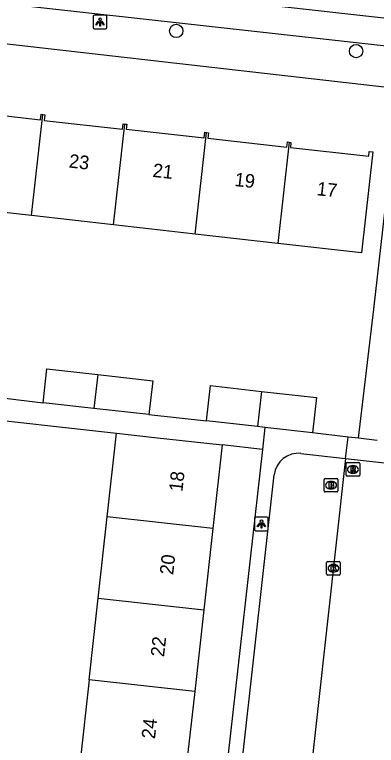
# Model space of a CAD drawing. Extents: x 161928 to 163055, y 386475 to 387428.
# Drawn here: x 162095 to 162121.6, y 386590.9 to 386644.6 of the extents above; entities that cross this region are included whole.
import ezdxf

# ---------------------------------------------------------------- set-up
doc = ezdxf.new("R2010")
doc.units = 0
for name, color, linetype in [('IMGEO_Boom', 7, 'Continuous'), ('IMGEO_Brandkraan', 7, 'Continuous'), ('IMGEO_Kolk', 7, 'Continuous'), ('IMGEO_Lichtpunt', 7, 'Continuous'), ('IMGEO_Pand', 7, 'Continuous'), ('IMGEO_Pand_nummerreeks', 7, 'Continuous'), ('IMGEO_Rijbaan_lokaal_open', 7, 'Continuous'), ('IMGEO_Rioolput', 7, 'Continuous'), ('IMGEO_Voetpad_open', 7, 'Continuous')]:
    doc.layers.add(name, color=color, linetype=linetype)

msp = doc.modelspace()

# ---------------------------------------------------------------- linework, layer by layer
at = {"layer": 'IMGEO_Boom'}
for centre in [(162106.87, 386643.436), (162120.097, 386641.957)]:
    msp.add_circle(centre, 0.489, dxfattribs=at)
at = {"layer": 'IMGEO_Brandkraan'}
for p, q in [((162117.759, 386609.608), (162117.759, 386610.46)), ((162117.834, 386610.534), (162118.686, 386610.534)), ((162118.247, 386610.314), (162118.272, 386610.314)), ((162118.76, 386610.46), (162118.76, 386609.608)), ((162118.27, 386609.754), (162118.245, 386609.754)), ((162118.686, 386609.534), (162117.834, 386609.534))]:
    msp.add_line(p, q, dxfattribs=at)
for points in [[(162117.759, 386609.608), (162117.759, 386610.46)], [(162117.834, 386610.534), (162118.686, 386610.534)], [(162118.76, 386610.46), (162118.76, 386609.608)], [(162118.107, 386610.234), (162118.107, 386609.834), (162118.32, 386609.834)], [(162118.338, 386610.234), (162118.107, 386610.234)], [(162118.286, 386610.153), (162118.232, 386610.153), (162118.232, 386610.077)], [(162118.232, 386610.077), (162118.285, 386610.077)], [(162118.294, 386610.001), (162118.232, 386610.001), (162118.232, 386609.92)], [(162118.232, 386609.92), (162118.294, 386609.92)], [(162118.686, 386609.534), (162117.834, 386609.534)]]:
    msp.add_lwpolyline(points, dxfattribs=at)
for centre, radius, start, end in [((162117.836, 386610.458), 0.0765, 91.552, 178.448), ((162117.836, 386610.458), 0.0765, 91.552, 178.448), ((162118.684, 386610.458), 0.0765, 1.552, 88.448), ((162118.684, 386610.458), 0.0765, 1.552, 88.448), ((162118.287, 386610.115), 0.0379, 267.8285, 90.9355), ((162118.295, 386609.96), 0.0404, 269.8759, 90.5077), ((162118.326, 386610.085), 0.251, 268.6676, 293.5347), ((162118.342, 386610.089), 0.145, 59.4692, 91.5367), ((162118.367, 386610.136), 0.0922, 285.5137, 58.1501), ((162118.372, 386609.944), 0.105, 301.3115, 78.989), ((162117.836, 386609.61), 0.0765, 181.552, 268.448), ((162117.836, 386609.61), 0.0765, 181.552, 268.448), ((162118.684, 386609.61), 0.0765, 271.552, 358.448), ((162118.684, 386609.61), 0.0765, 271.552, 358.448)]:
    msp.add_arc(centre, radius, start, end, dxfattribs=at)
for centre, major_axis, ratio, start_param, end_param in [((162118.246, 386610.034), (-0.387, 0.002), 0.722429, 4.712389, 7.853982), ((162118.271, 386610.034), (-0.39, 0.002), 0.717154, 1.570796, 4.712389)]:
    msp.add_ellipse(centre, major_axis=major_axis, ratio=ratio, start_param=start_param, end_param=end_param, dxfattribs=at)
at = {"layer": 'IMGEO_Kolk'}
for p, q in [((162117.935, 386603.493), (162117.935, 386604.345)), ((162118.01, 386604.419), (162118.862, 386604.419)), ((162118.936, 386604.345), (162118.936, 386603.493)), ((162118.423, 386604.199), (162118.448, 386604.199)), ((162118.862, 386603.419), (162118.01, 386603.419)), ((162118.446, 386603.639), (162118.421, 386603.639))]:
    msp.add_line(p, q, dxfattribs=at)
for points in [[(162117.935, 386603.493), (162117.935, 386604.345)], [(162118.01, 386604.419), (162118.862, 386604.419)], [(162118.936, 386604.345), (162118.936, 386603.493)], [(162118.256, 386604.119), (162118.379, 386604.119), (162118.379, 386603.968), (162118.509, 386604.119), (162118.673, 386604.119), (162118.527, 386603.968), (162118.68, 386603.719), (162118.528, 386603.719), (162118.443, 386603.883), (162118.379, 386603.816), (162118.379, 386603.719), (162118.256, 386603.719), (162118.256, 386604.119)], [(162118.862, 386603.419), (162118.01, 386603.419)]]:
    msp.add_lwpolyline(points, dxfattribs=at)
for centre, start, end in [((162118.012, 386604.343), 91.552, 178.448), ((162118.012, 386604.343), 91.552, 178.448), ((162118.86, 386604.343), 1.552, 88.448), ((162118.86, 386604.343), 1.552, 88.448), ((162118.012, 386603.495), 181.552, 268.448), ((162118.012, 386603.495), 181.552, 268.448), ((162118.86, 386603.495), 271.552, 358.448), ((162118.86, 386603.495), 271.552, 358.448)]:
    msp.add_arc(centre, 0.0765, start, end, dxfattribs=at)
for centre, major_axis, ratio, start_param, end_param in [((162118.422, 386603.919), (-0.387, 0.002), 0.722429, 4.712389, 7.853982), ((162118.447, 386603.919), (-0.39, 0.002), 0.717154, 1.570796, 4.712389)]:
    msp.add_ellipse(centre, major_axis=major_axis, ratio=ratio, start_param=start_param, end_param=end_param, dxfattribs=at)
at = {"layer": 'IMGEO_Lichtpunt'}
for p, q in [((162100.765, 386644.495), (162100.765, 386643.688)), ((162100.765, 386644.495), (162100.765, 386643.688)), ((162101.667, 386644.59), (162100.859, 386644.59)), ((162101.667, 386644.59), (162100.859, 386644.59)), ((162101.761, 386643.688), (162101.761, 386644.495)), ((162101.761, 386643.688), (162101.761, 386644.495)), ((162100.859, 386643.594), (162101.667, 386643.594)), ((162100.859, 386643.594), (162101.667, 386643.594)), ((162112.636, 386607.589), (162112.636, 386606.782)), ((162112.636, 386607.589), (162112.636, 386606.782)), ((162113.538, 386607.684), (162112.73, 386607.684)), ((162113.538, 386607.684), (162112.73, 386607.684)), ((162113.632, 386606.782), (162113.632, 386607.589)), ((162113.632, 386606.782), (162113.632, 386607.589)), ((162112.73, 386606.688), (162113.538, 386606.688)), ((162112.73, 386606.688), (162113.538, 386606.688))]:
    msp.add_line(p, q, dxfattribs=at)
for points in [[(162101.139, 386644.159), (162101.178, 386644.131), (162100.99, 386643.869), (162100.952, 386643.896), (162101.139, 386644.159)], [(162101.241, 386644.111), (162101.288, 386644.111), (162101.288, 386643.789), (162101.241, 386643.789), (162101.241, 386644.111)], [(162101.351, 386644.131), (162101.389, 386644.158), (162101.576, 386643.896), (162101.537, 386643.868), (162101.351, 386644.131)], [(162113.01, 386607.253), (162113.049, 386607.225), (162112.861, 386606.963), (162112.823, 386606.99), (162113.01, 386607.253)], [(162113.112, 386607.205), (162113.159, 386607.205), (162113.159, 386606.883), (162113.112, 386606.883), (162113.112, 386607.205)], [(162113.222, 386607.225), (162113.26, 386607.252), (162113.447, 386606.99), (162113.408, 386606.962), (162113.222, 386607.225)]]:
    msp.add_lwpolyline(points, dxfattribs=at)
for centre in [(162101.264, 386644.293), (162113.135, 386607.387)]:
    msp.add_circle(centre, 0.0994, dxfattribs=at)
for centre, start, end in [((162100.859, 386644.495), 90, 180), ((162100.859, 386644.495), 90, 180), ((162101.667, 386644.495), 0, 90), ((162101.667, 386644.495), 0, 90), ((162100.859, 386643.688), 180, 270), ((162100.859, 386643.688), 180, 270), ((162101.667, 386643.688), 270, 0), ((162101.667, 386643.688), 270, 360), ((162112.73, 386607.589), 90, 180), ((162112.73, 386607.589), 90, 180), ((162113.538, 386607.589), 0, 90), ((162113.538, 386607.589), 0, 90), ((162112.73, 386606.782), 180, 270), ((162112.73, 386606.782), 180, 270), ((162113.538, 386606.782), 270, 0), ((162113.538, 386606.782), 270, 360)]:
    msp.add_arc(centre, 0.0946, start, end, dxfattribs=at)
at = {"layer": 'IMGEO_Pand'}
for points in [[(162091.055, 386638.001), (162091.188, 386637.986), (162091.14, 386637.552), (162096.884, 386636.911), (162096.928, 386637.307), (162097.068, 386637.291)], [(162096.235, 386629.854), (162097.068, 386637.291)], [(162097.068, 386637.291), (162097.205, 386637.276), (162097.158, 386636.858), (162102.915, 386636.216), (162102.958, 386636.604), (162103.095, 386636.588)], [(162102.264, 386629.173), (162103.095, 386636.588)], [(162103.095, 386636.588), (162103.231, 386636.573), (162103.191, 386636.211), (162108.918, 386635.571), (162108.965, 386635.988), (162109.108, 386635.972)], [(162108.27, 386628.494), (162109.108, 386635.972)], [(162109.108, 386635.972), (162109.25, 386635.956), (162109.204, 386635.548), (162115.008, 386634.9), (162115.05, 386635.273), (162115.18, 386635.258)], [(162115.18, 386635.258), (162115.309, 386635.244), (162115.268, 386634.875), (162121.034, 386634.231), (162121.073, 386634.584), (162121.329, 386634.555), (162120.499, 386627.112), (162114.345, 386627.808)], [(162115.18, 386635.258), (162114.345, 386627.808)], [(162096.235, 386629.854), (162090.219, 386630.534)], [(162102.264, 386629.173), (162096.235, 386629.854)], [(162108.27, 386628.494), (162102.264, 386629.173)], [(162114.345, 386627.808), (162108.27, 386628.494)], [(162097.08, 386616.094), (162097.359, 386618.583), (162101.096, 386618.164)], [(162101.096, 386618.164), (162100.817, 386615.674)], [(162101.096, 386618.164), (162105.143, 386617.71), (162104.864, 386615.22)], [(162109.098, 386614.764), (162109.389, 386617.353), (162113.144, 386616.932)], [(162113.144, 386616.932), (162112.854, 386614.343)], [(162113.144, 386616.932), (162117.189, 386616.479), (162116.898, 386613.89)], [(162100.817, 386615.674), (162097.08, 386616.094)], [(162104.864, 386615.22), (162100.817, 386615.674)], [(162112.854, 386614.343), (162109.098, 386614.764)], [(162113.39, 386614.283), (162112.854, 386614.343)], [(162116.898, 386613.89), (162113.39, 386614.283)], [(162101.796, 386607.708), (162102.479, 386613.851)], [(162102.479, 386613.851), (162105.273, 386613.541), (162110.242, 386612.989)], [(162110.242, 386612.989), (162109.56, 386606.847)], [(162101.131, 386601.715), (162101.796, 386607.708)], [(162109.56, 386606.847), (162101.796, 386607.708)], [(162109.56, 386606.847), (162108.894, 386600.854)], [(162100.465, 386595.722), (162101.131, 386601.715)], [(162101.131, 386601.715), (162108.894, 386600.854)], [(162108.894, 386600.854), (162108.229, 386594.861)], [(162100.465, 386595.722), (162099.799, 386589.729)], [(162108.229, 386594.861), (162100.465, 386595.722)], [(162108.229, 386594.861), (162107.563, 386588.868)]]:
    msp.add_lwpolyline(points, dxfattribs=at)
at = {"layer": 'IMGEO_Rijbaan_lokaal_open'}
for points in [[(162124.536, 386644.116), (162076.681, 386649.471)], [(162119.329, 386612), (162115.234, 386575.002)], [(162116.043, 386612.375), (162119.329, 386612)], [(162107.983, 386556.268), (162114.083, 386610.789)]]:
    msp.add_lwpolyline(points, dxfattribs=at)
msp.add_arc((162115.867, 386610.588), 1.796, 84.3862, 173.5722, dxfattribs=at)
at = {"layer": 'IMGEO_Rioolput'}
for p, q in [((162119.364, 386610.766), (162119.364, 386611.618)), ((162119.439, 386611.692), (162120.291, 386611.692)), ((162119.852, 386611.472), (162119.877, 386611.472)), ((162120.365, 386611.618), (162120.365, 386610.766)), ((162119.875, 386610.912), (162119.85, 386610.912)), ((162120.291, 386610.692), (162119.439, 386610.692))]:
    msp.add_line(p, q, dxfattribs=at)
for points in [[(162119.364, 386610.766), (162119.364, 386611.618)], [(162119.439, 386611.692), (162120.291, 386611.692)], [(162119.953, 386611.39), (162119.701, 386611.392), (162119.701, 386610.992)], [(162120.365, 386611.618), (162120.365, 386610.766)], [(162119.701, 386610.992), (162119.825, 386610.992), (162119.825, 386611.154), (162119.836, 386611.154)], [(162119.879, 386611.311), (162119.825, 386611.311), (162119.825, 386611.23)], [(162119.825, 386611.23), (162119.877, 386611.23)], [(162119.883, 386611.125), (162119.954, 386610.992), (162120.094, 386610.992), (162120.029, 386611.118)], [(162120.291, 386610.692), (162119.439, 386610.692)]]:
    msp.add_lwpolyline(points, dxfattribs=at)
for centre, radius, start, end in [((162119.441, 386611.616), 0.0765, 91.552, 178.448), ((162119.441, 386611.616), 0.0765, 91.552, 178.448), ((162119.952, 386611.28), 0.109, 350.3612, 89.416), ((162120.289, 386611.616), 0.0765, 1.552, 88.448), ((162120.289, 386611.616), 0.0765, 1.552, 88.448), ((162119.835, 386611.101), 0.0533, 26.0293, 88.6989), ((162119.861, 386611.419), 0.19, 274.7715, 282.9687), ((162119.885, 386611.215), 0.0964, 77.0061, 93.1865), ((162119.899, 386611.272), 0.0378, 276.6634, 79.6772), ((162119.95, 386611.28), 0.112, 277.5842, 350.9817), ((162119.934, 386611.065), 0.108, 29.5134, 73.7905), ((162119.441, 386610.768), 0.0765, 181.552, 268.448), ((162119.441, 386610.768), 0.0765, 181.552, 268.448), ((162120.289, 386610.768), 0.0765, 271.552, 358.448), ((162120.289, 386610.768), 0.0765, 271.552, 358.448)]:
    msp.add_arc(centre, radius, start, end, dxfattribs=at)
for centre, major_axis, ratio, start_param, end_param in [((162119.851, 386611.192), (-0.387, 0.002), 0.722429, 4.712389, 7.853982), ((162119.876, 386611.192), (-0.39, 0.002), 0.717154, 1.570796, 4.712389)]:
    msp.add_ellipse(centre, major_axis=major_axis, ratio=ratio, start_param=start_param, end_param=end_param, dxfattribs=at)
at = {"layer": 'IMGEO_Voetpad_open'}
for points in [[(162124.305, 386642.089), (162080.121, 386647.031), (162080.012, 386647.052), (162079.777, 386647.114), (162079.548, 386647.196), (162079.327, 386647.298), (162079.117, 386647.42), (162078.918, 386647.56), (162078.732, 386647.717), (162078.562, 386647.89), (162078.407, 386648.078), (162078.27, 386648.279), (162078.12, 386648.489), (162077.953, 386648.684), (162077.768, 386648.864), (162077.569, 386649.026), (162077.355, 386649.17), (162077.13, 386649.295), (162076.894, 386649.398), (162076.681, 386649.471)], [(162123.254, 386639.182), (162083.251, 386643.731), (162074.703, 386644.498)], [(162120.277, 386613.481), (162121.412, 386622.981), (162123.254, 386639.182)], [(162092.833, 386616.595), (162097.08, 386616.094)], [(162090.774, 386612.806), (162090.99, 386615.128), (162102.479, 386613.851)], [(162104.864, 386615.22), (162109.098, 386614.764)], [(162113.39, 386614.283), (162113.206, 386612.655)], [(162119.517, 386613.573), (162116.898, 386613.89)], [(162119.329, 386612), (162119.517, 386613.573)], [(162120.277, 386613.481), (162119.517, 386613.573)], [(162121.662, 386613.315), (162120.277, 386613.481)], [(162113.206, 386612.655), (162110.242, 386612.989)], [(162113.206, 386612.655), (162107.765, 386564.422)], [(162119.329, 386612), (162123.51, 386611.519)]]:
    msp.add_lwpolyline(points, dxfattribs=at)

# ---------------------------------------------------------------- texts
at = {"layer": 'IMGEO_Pand_nummerreeks'}
for s, rotation, p in [('23', 353.625, (162098.94, 386633.399)), ('21', 353.625, (162105.099, 386632.711)), ('19', 353.625, (162111.124, 386632.038)), ('17', 353.625, (162117.171, 386631.362)), ('18', 83.6624, (162107.322, 386609.524)), ('20', 83.6624, (162106.642, 386603.404)), ('22', 83.6624, (162105.972, 386597.367)), ('24', 83.6624, (162105.303, 386591.34))]:
    msp.add_text(s, height=1, rotation=rotation, dxfattribs=at).set_placement(p)

doc.saveas('drawing.dxf')
